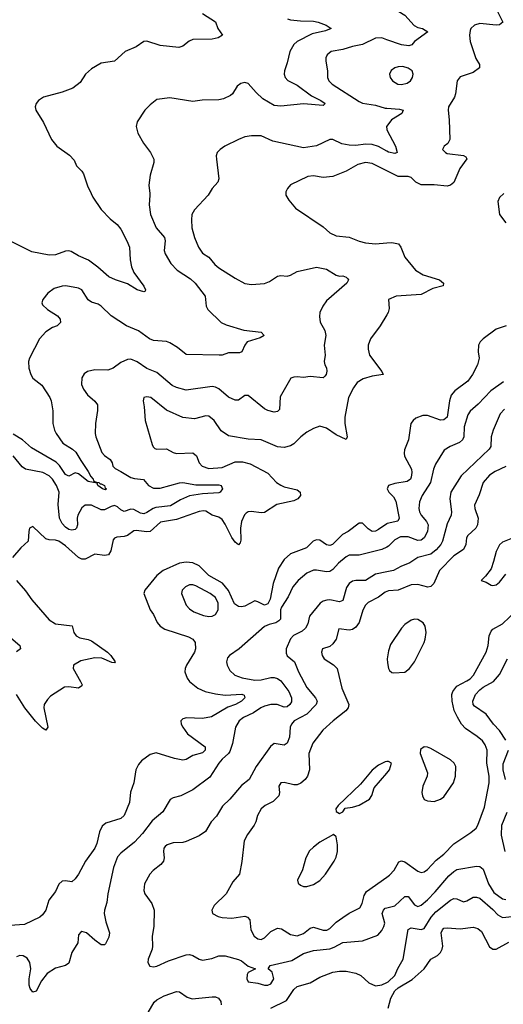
# Model space of a CAD drawing. Header units: inches. Extents: x 1603819 to 1745079, y 385938 to 533966.
# Tile 410 of 561: x 1707750 to 1710714, y 455033 to 461064. Entities that reach past the tile are written whole.
import ezdxf

# ---------------------------------------------------------------- set-up
doc = ezdxf.new("R2010")
doc.units = ezdxf.units.IN
doc.header["$MEASUREMENT"] = 0
for name, color, linetype in [('B7405', 7, 'Continuous'), ('B7406', 7, 'Continuous'), ('B7415', 7, 'Continuous'), ('B7416', 7, 'Continuous')]:
    doc.layers.add(name, color=color, linetype=linetype)

msp = doc.modelspace()

# ---------------------------------------------------------------- linework, layer by layer
at = {"layer": 'B7405', "color": 5}
for points, elevation in [([(1708187.3, 460000), (1708197.8, 459977.8), (1708250, 459902.4), (1708305, 459845), (1708347.2, 459810), (1708370, 459781.6), (1708407.4, 459710), (1708423.1, 459670), (1708426.2, 459593.8), (1708434.4, 459550), (1708450, 459514.8), (1708511.3, 459431.3), (1708520.4, 459410), (1708518, 459402), (1708510, 459397), (1708470, 459409.8), (1708410, 459446), (1708336.2, 459470), (1708295.1, 459490), (1708229, 459549), (1708171.2, 459591.2), (1708110, 459617), (1708064.7, 459644.7), (1708050, 459649.3), (1708030, 459646.1), (1707970, 459624.6), (1707930, 459621.1), (1707823.2, 459643.2), (1707690, 459709.8)], 320), ([(1708911.7, 460000), (1708905.5, 459990), (1708820.5, 459899.5), (1708805.7, 459870), (1708802.3, 459837.7), (1708804.4, 459790), (1708820.2, 459730), (1708845.8, 459670), (1708870, 459633.4), (1708909.5, 459609.5), (1708945.3, 459565.3), (1708970, 459544.7), (1709070, 459480.2), (1709130, 459447.9), (1709170, 459442), (1709251.2, 459448.8), (1709280.1, 459459.9), (1709330, 459492.7), (1709350, 459498), (1709390, 459494), (1709410, 459499.1), (1709450, 459521.3), (1709568.4, 459548.4), (1709630, 459537.1), (1709690, 459498.8), (1709710, 459494), (1709730, 459495.5), (1709750, 459488), (1709759, 459479), (1709766, 459470), (1709754.3, 459450), (1709630, 459343.1), (1709607.1, 459310), (1709590.1, 459270), (1709586.8, 459246.8), (1709591.5, 459211.5), (1709620, 459160), (1709626.9, 459130), (1709616.9, 459070), (1709622.3, 459010), (1709616.4, 458970), (1709620.4, 458950), (1709631.3, 458931.3), (1709631.5, 458911.5), (1709627.4, 458890), (1709619.6, 458880.4), (1709608.9, 458871.1), (1709530, 458877.7), (1709490, 458872.9), (1709450, 458876.8), (1709430, 458875.3), (1709412.3, 458867.7), (1709345.4, 458754.6), (1709343.1, 458676.9), (1709330, 458663.7), (1709310, 458660.5), (1709270.3, 458669.7), (1709250, 458680.9), (1709150, 458762), (1709130, 458762.7), (1709090, 458734), (1709070, 458734), (1709030, 458751.9), (1708970, 458802.8), (1708950, 458813.1), (1708930, 458816.4), (1708770, 458795.3), (1708710, 458812.2), (1708683.9, 458823.9), (1708590, 458903.1), (1708530, 458927), (1708470, 458968.4), (1708430, 458984.7), (1708410, 458983.6), (1708370, 458963.6), (1708322, 458930), (1708290, 458917.3), (1708210, 458918.7), (1708166, 458910), (1708145.4, 458894.6), (1708130.3, 458870), (1708127.6, 458830), (1708141.1, 458801.1), (1708165.7, 458765.7), (1708210, 458728), (1708226.1, 458706.1), (1708227.1, 458670), (1708214.2, 458590), (1708212.6, 458530), (1708216.9, 458510), (1708253.6, 458413.6), (1708270, 458394.4), (1708304.9, 458370), (1708316.5, 458350), (1708321.3, 458330), (1708334.1, 458314.1), (1708370, 458297.4), (1708430, 458260.2), (1708453.4, 458253.4), (1708508.6, 458248.6), (1708539.3, 458210), (1708570, 458195.1), (1708610, 458195.3), (1708730, 458227.8), (1708750, 458228.6), (1708830, 458214.6), (1708970, 458215), (1708985.5, 458210), (1708992.4, 458190), (1708979.3, 458170), (1708970, 458165.6), (1708870, 458160.4), (1708790, 458147.5), (1708736.2, 458123.7), (1708674, 458086), (1708584.6, 458075.4), (1708567.5, 458070), (1708530, 458044.9), (1708510, 458037), (1708490, 458042.5), (1708450, 458063.6), (1708430, 458065.2), (1708390, 458052.2), (1708370, 458062), (1708350, 458080.6), (1708330, 458088.4), (1708310, 458083.2), (1708270, 458061.8), (1708250, 458062.7), (1708190, 458089.8), (1708150, 458089.7), (1708130, 458074.3), (1708105.7, 458030), (1708101.7, 458010), (1708103.5, 457970), (1708098.5, 457950), (1708090, 457941.5), (1708070, 457936.5), (1708050, 457942), (1708030, 457955.7), (1708010, 457978.5), (1707993.5, 458010), (1707985.7, 458094.3), (1707991.3, 458170), (1707975.8, 458210), (1707950, 458249.8), (1707930, 458270.7), (1707892, 458290), (1707786, 458310), (1707764.8, 458324.8), (1707710, 458392.8)], 360), ([(1708547.1, 460000), (1708548.4, 459990), (1708543.1, 459930), (1708551.7, 459870), (1708585.6, 459790), (1708637.4, 459730), (1708641.3, 459710), (1708635.4, 459650), (1708642, 459630), (1708675.5, 459570), (1708714.9, 459530), (1708797.5, 459477.5), (1708826, 459450), (1708886.5, 459370), (1708892.8, 459310), (1708903.8, 459290), (1708984.1, 459210), (1709014.7, 459194.7), (1709123, 459163), (1709230.4, 459150), (1709247.7, 459130), (1709224, 459116), (1709144, 459090), (1709128.8, 459071.2), (1709110.3, 459029.7), (1709096.2, 459023.8), (1709030, 459023.5), (1708990, 459009.7), (1708971.6, 459008.4), (1708770, 459013.3), (1708716, 459056), (1708670, 459085.2), (1708650, 459092.2), (1708570, 459099.3), (1708546.3, 459110), (1708478.5, 459158.5), (1708404.7, 459190), (1708310, 459251), (1708250, 459309.7), (1708230, 459322.6), (1708190, 459334.3), (1708170, 459347.6), (1708130, 459409.5), (1708110, 459420.5), (1708033.4, 459433.4), (1708010, 459431.1), (1707961.8, 459418.2), (1707922.4, 459390), (1707890.5, 459350), (1707885.5, 459330), (1707890, 459318), (1707919.1, 459290), (1707980.7, 459250), (1707997.3, 459230), (1707998.8, 459210), (1707978.8, 459190), (1707950, 459178.4), (1707910, 459151.5), (1707870.3, 459110), (1707810.3, 458990), (1707803.7, 458970), (1707805.7, 458930), (1707818, 458890), (1707829.3, 458869.3), (1707885.6, 458825.6), (1707934.7, 458750), (1707942, 458730), (1707952.1, 458667.9), (1707953.1, 458590), (1707963.6, 458550), (1707973.6, 458530), (1708013.8, 458470), (1708073.4, 458433.4), (1708094.6, 458414.6), (1708123.5, 458363.5), (1708170, 458297.5), (1708185.8, 458265.8), (1708200.3, 458250), (1708201.1, 458241.1), (1708213, 458233), (1708234.9, 458230), (1708242, 458222), (1708250, 458222), (1708268.5, 458210), (1708274.5, 458194.5), (1708281.6, 458190), (1708275.1, 458184.9), (1708257, 458190), (1708228.6, 458210), (1708225.1, 458225.1), (1708170, 458236.2), (1708110, 458281.8), (1708090, 458289), (1708050, 458268.3), (1708030, 458279.1), (1707993.3, 458333.3), (1707973.5, 458353.5), (1707821, 458441), (1707765.9, 458490), (1707710, 458526.4)], 340), ([(1709380.5, 460000), (1709380.5, 459990), (1709398.6, 459958.5), (1709440.5, 459910), (1709610, 459795.3), (1709650, 459758.7), (1709690, 459740.9), (1709770, 459732.8), (1709830, 459707.8), (1709870, 459697.1), (1709930, 459691.8), (1710000, 459697.7)], 380), ([(1710000, 459257.2), (1709959.3, 459190), (1709899.5, 459110), (1709885.8, 459070), (1709885.7, 459045.7), (1709894.4, 459010), (1709970.3, 458910), (1709977.3, 458890), (1709910, 458881.2), (1709854.7, 458865.3), (1709818.2, 458841.8), (1709795.3, 458810), (1709764.5, 458750), (1709742, 458630), (1709741.8, 458590), (1709756.9, 458510), (1709750, 458492.7), (1709690, 458521.4), (1709630, 458562.2), (1709590, 458575.3), (1709550, 458560.7), (1709510, 458537.8), (1709473.8, 458510), (1709430, 458467), (1709410, 458454.4), (1709370, 458444.2), (1709330, 458448.1), (1709230, 458489.8), (1709150, 458494.5), (1709030, 458515.6), (1708984.9, 458544.9), (1708942.4, 458610), (1708910, 458635.1), (1708890, 458638), (1708821.3, 458618.7), (1708750, 458626.6), (1708650, 458673.3), (1708554.5, 458750), (1708530, 458754.7), (1708511.3, 458750), (1708505.5, 458730), (1708513.4, 458693.4), (1708519.7, 458610), (1708561.4, 458461.4), (1708567.5, 458447.5), (1708578.5, 458438.5), (1708590, 458433.1), (1708650, 458435.8), (1708690, 458412.4), (1708710, 458406.3), (1708810.3, 458410.3), (1708832.8, 458392.8), (1708850.3, 458350.3), (1708868.2, 458330), (1708910, 458314.7), (1708990, 458321.5), (1709070, 458356.6), (1709115.5, 458355.5), (1709163.4, 458343.4), (1709270, 458285.6), (1709323.6, 458230), (1709350, 458213), (1709370, 458203.2), (1709450, 458184.4), (1709468, 458170), (1709470, 458149.3), (1709455.5, 458130), (1709430, 458117.7), (1709324.9, 458095.1), (1709250, 458046.5), (1709230, 458043.7), (1709170, 458052.4), (1709150, 458050.4), (1709137.6, 458042.4), (1709128.1, 458031.9), (1709110.1, 457989.9), (1709103.9, 457950), (1709104.8, 457875.2), (1709100.6, 457859.4), (1709090, 457847.3), (1709070, 457864.4), (1709050, 457892.3), (1709010, 457973.5), (1708990, 458003.1), (1708970, 458017.3), (1708929.3, 458029.3), (1708890, 458054.6), (1708875.8, 458055.8), (1708850, 458051.5), (1708710, 458001.7), (1708613.3, 457986.7), (1708550, 457929.4), (1708530, 457926.2), (1708464, 457936), (1708450, 457933), (1708410, 457903.9), (1708390, 457898), (1708345.1, 457894.9), (1708331.1, 457888.9), (1708322.4, 457877.6), (1708308.7, 457810), (1708293.8, 457786.2), (1708270, 457781.8), (1708210, 457790.6), (1708150, 457760.2), (1708130, 457759.8), (1708109.3, 457769.3), (1708030, 457841.1), (1707990, 457869), (1707970, 457876.8), (1707930, 457878.7), (1707910, 457884.8), (1707830, 457959), (1707810.7, 457949.3), (1707804.9, 457930), (1707802, 457870), (1707756.9, 457830), (1707706, 457770)], 380), ([(1710000, 457975.9), (1709950, 457941.4), (1709930, 457932.2), (1709910, 457929.9), (1709884.9, 457944.8), (1709850, 457979.8), (1709830, 457980.4), (1709762.6, 457930), (1709728.7, 457911.3), (1709667.2, 457850), (1709650, 457842.5), (1709630, 457846.6), (1709590, 457875.7), (1709570, 457878.4), (1709549.5, 457870.5), (1709506.7, 457830), (1709410, 457793.3), (1709370, 457757.3), (1709335.3, 457704.7), (1709304, 457610), (1709284.6, 457515.4), (1709270, 457485.2), (1709250, 457478.5), (1709210, 457499.2), (1709190, 457504), (1709130, 457472.3), (1709110, 457467.7), (1709089.9, 457469.9), (1709066.6, 457486.6), (1709028.6, 457568.6), (1708993.1, 457613.1), (1708910, 457659.3), (1708850, 457718.5), (1708810, 457737.4), (1708770, 457741.7), (1708730, 457736.2), (1708628.7, 457691.3), (1708590, 457658.9), (1708517.6, 457570), (1708510.2, 457550), (1708550.3, 457450), (1708570, 457420.5), (1708591.8, 457371.8), (1708611.7, 457350), (1708639.5, 457330), (1708783.4, 457283.4), (1708810.4, 457270), (1708824.6, 457250), (1708827.8, 457210), (1708820.9, 457190), (1708772, 457110), (1708764.2, 457090), (1708762.6, 457070), (1708776.5, 457030), (1708791.3, 457010), (1708840.6, 456970), (1708886, 456950), (1708950, 456934.5), (1709010, 456926.7), (1709112, 456932), (1709126.1, 456926.1), (1709129.1, 456910), (1709110, 456889.9), (1709073.2, 456870), (1709026.2, 456853.8), (1708925.5, 456794.5), (1708870, 456784.7), (1708772.7, 456787.3), (1708750, 456780.7), (1708738, 456770), (1708739.5, 456750), (1708748.9, 456730), (1708778.9, 456690), (1708887.4, 456610), (1708886.3, 456590), (1708870, 456572.6), (1708810, 456557.8), (1708770, 456533.2), (1708750, 456529.1), (1708698.8, 456538.8), (1708587.1, 456572.9), (1708550, 456562.9), (1708495.8, 456524.2), (1708477.7, 456502.3), (1708462.4, 456470), (1708450.3, 456390), (1708427.9, 456332.1), (1708422.2, 456270), (1708390.8, 456189.2), (1708369.4, 456170.6), (1708276.9, 456143.1), (1708255.6, 456124.4), (1708239.1, 456090), (1708221.7, 456018.3), (1708210, 455989.5), (1708154, 455910), (1708110, 455829.4), (1708090, 455801.2), (1708070, 455783.7), (1708030, 455789.5), (1708010, 455787), (1707990.3, 455769.7), (1707970, 455724.5), (1707928.6, 455671.4), (1707910.1, 455609.9), (1707890, 455581.3), (1707873.4, 455566.6), (1707778.3, 455521.7), (1707690, 455516.2)], 420), ([(1710000, 457833.6), (1709970, 457818.5), (1709830, 457784.9), (1709770, 457783.7), (1709750, 457774.5), (1709704.6, 457735.4), (1709670, 457696.8), (1709650, 457684.8), (1709630, 457681.7), (1709570, 457692.8), (1709550, 457692.2), (1709510, 457673.6), (1709456.5, 457630), (1709424.5, 457590), (1709396.2, 457530), (1709354.6, 457465.4), (1709349, 457450), (1709347.5, 457392.5), (1709338.6, 457381.4), (1709319.5, 457370), (1709279.6, 457360.4), (1709250, 457347.1), (1709094.4, 457210), (1709034.9, 457170), (1709023.7, 457156.3), (1709016.9, 457130), (1709021.7, 457110), (1709038.2, 457078.2), (1709068.6, 457048.6), (1709112.7, 457032.7), (1709190, 457018.1), (1709230, 457019.6), (1709290, 457034.6), (1709310, 457035), (1709330, 457028.4), (1709350, 457015), (1709399.6, 456950), (1709415.7, 456910), (1709414.9, 456885.1), (1709406.4, 456870), (1709390, 456856.2), (1709370, 456852.5), (1709328.9, 456868.9), (1709290, 456869), (1709250, 456860.2), (1709227.4, 456850), (1709182, 456818), (1709121.1, 456790), (1709094.9, 456770), (1709072.4, 456730), (1709054.3, 456630), (1709038.1, 456581.9), (1709030.6, 456569.4), (1708990, 456534.6), (1708970.2, 456510), (1708915.9, 456424.1), (1708810, 456347.4), (1708737.3, 456310), (1708690, 456297.8), (1708672.6, 456287.4), (1708627.2, 456212.8), (1708562.2, 456157.8), (1708501.5, 456078.5), (1708453.7, 456026.3), (1708370, 455958.5), (1708350, 455935.8), (1708325.5, 455870), (1708290.3, 455710), (1708283.6, 455656.4), (1708268.9, 455610), (1708267.9, 455590), (1708277.8, 455537.8), (1708299.3, 455470), (1708295.6, 455444.4), (1708276.4, 455403.6), (1708270, 455397.2), (1708250, 455398), (1708210, 455425.1), (1708158.4, 455470), (1708130, 455478.3), (1708124.2, 455475.8), (1708110, 455459), (1708105.7, 455410), (1708069.3, 455350.7), (1708050, 455284.5), (1708030.3, 455269.7), (1707970, 455253.7), (1707918.9, 455221), (1707882.8, 455177.2), (1707850, 455113.2), (1707830, 455106.6), (1707814.5, 455130), (1707808.7, 455150), (1707807.1, 455190), (1707817.1, 455250), (1707812.2, 455290), (1707795.3, 455315.3), (1707771.6, 455330), (1707750, 455332.8), (1707730, 455323.5)], 440), ([(1710000, 457682.1), (1709931.3, 457668.7), (1709870, 457629.8), (1709810, 457629.8), (1709790, 457625.3), (1709770, 457609.8), (1709753.9, 457586.1), (1709730, 457505.7), (1709710, 457499), (1709650.2, 457509.8), (1709631.6, 457508.4), (1709610, 457502.2), (1709590.7, 457489.3), (1709526, 457410), (1709516, 457364), (1709502.1, 457337.9), (1709480.4, 457319.6), (1709427.9, 457292.1), (1709410, 457272.1), (1709382.4, 457210), (1709383.4, 457183.4), (1709390, 457168.5), (1709434.3, 457130), (1709457.8, 457070), (1709510, 456972.9), (1709563.9, 456910), (1709572.2, 456890), (1709566.2, 456870), (1709510.7, 456809.3), (1709431.1, 456770), (1709415, 456750), (1709408, 456730), (1709403.7, 456670), (1709390, 456633), (1709370, 456621.1), (1709310, 456629.7), (1709287.1, 456612.9), (1709199, 456490), (1709155.6, 456410), (1709110, 456372.6), (1709037.6, 456290), (1708992.8, 456247.2), (1708955.3, 456184.7), (1708923.1, 456150), (1708889.1, 456090.9), (1708850, 456064.7), (1708770.3, 456029.8), (1708750, 456024.8), (1708690, 456022.3), (1708653.4, 456010), (1708641.3, 455998.7), (1708633.7, 455990), (1708630.3, 455970), (1708635.6, 455930), (1708630.3, 455910), (1708615.6, 455890), (1708567.3, 455852.7), (1708547.1, 455830), (1708515.5, 455770), (1708512.1, 455750), (1708511.2, 455730), (1708516.5, 455710), (1708559.6, 455650), (1708574.9, 455610), (1708571.5, 455510), (1708562.4, 455450), (1708564, 455390), (1708560.9, 455370), (1708538, 455310), (1708535.8, 455290), (1708547, 455267), (1708570, 455263.1), (1708590, 455267.4), (1708661.3, 455298.7), (1708770, 455336.9), (1708790, 455337.7), (1708810, 455331.5), (1708849.3, 455309.3), (1708870, 455303.2), (1708926.8, 455313.2), (1708970.9, 455329.1), (1709010, 455329.2), (1709090, 455308.4), (1709110, 455298.4), (1709150, 455266.4), (1709194.8, 455250), (1709150, 455227.3), (1709143.5, 455216.5), (1709141.8, 455190), (1709150.3, 455170.3), (1709210, 455162), (1709250, 455150.2), (1709270, 455151.1), (1709290, 455158.5), (1709306.8, 455190), (1709298.2, 455230), (1709273.6, 455250), (1709285.2, 455270), (1709417.8, 455302.2), (1709490, 455344.7), (1709550, 455362.9), (1709650, 455373.6), (1709677.5, 455382.5), (1709730, 455411.6), (1709850, 455422.2), (1709944.2, 455455.8), (1709970, 455485.3), (1709982.2, 455510), (1709987.1, 455530), (1709972.4, 455590), (1709979.3, 455610), (1709990, 455621.3), (1710000, 455623.9)], 460), ([(1707730, 457628.5), (1707786.2, 457566.2), (1707823.8, 457510), (1707930, 457388.9), (1707970, 457364.2), (1708071.1, 457351.1), (1708082.2, 457310), (1708094.9, 457290), (1708117.9, 457277.9), (1708170, 457268.4), (1708190, 457260.2), (1708288, 457190), (1708309, 457170), (1708334, 457130), (1708330, 457125.6), (1708313.8, 457126.2), (1708252.4, 457152.4), (1708210, 457156.2), (1708123.7, 457136.3), (1708079.3, 457110), (1708078, 457090), (1708122.6, 457010), (1708132, 456990), (1708130, 456984), (1708110, 456969.8), (1708050, 456978.5), (1708024.3, 456975.7), (1707939.4, 456920.6), (1707919.1, 456900.9), (1707900.2, 456870), (1707896.8, 456850), (1707922, 456730), (1707910, 456711.5), (1707890, 456723.7), (1707847.4, 456767.4), (1707780.2, 456850), (1707730, 456931.1)], 380), ([(1710000, 457562.6), (1709990, 457558.5), (1709950, 457527), (1709886.6, 457493.4), (1709870, 457478), (1709853.3, 457446.7), (1709830, 457372.3), (1709810, 457343.2), (1709790, 457329.9), (1709770, 457325.2), (1709706.2, 457333.8), (1709689.1, 457270), (1709670, 457240.5), (1709650, 457224.7), (1709606, 457210), (1709599.1, 457190), (1709603.8, 457170), (1709615.5, 457150), (1709673.1, 457113.1), (1709694.7, 457090), (1709723.5, 456970), (1709766.2, 456870), (1709763.2, 456850), (1709749.1, 456830), (1709670.2, 456770), (1709608.7, 456711.3), (1709546.8, 456633.2), (1709522.2, 456570), (1709526.3, 456470), (1709513.1, 456430), (1709499, 456410), (1709472.7, 456387.3), (1709450, 456377.9), (1709430, 456376.4), (1709370, 456391.3), (1709350, 456389.6), (1709338.5, 456370), (1709342.3, 456330), (1709337.4, 456310), (1709303.7, 456276.3), (1709254.9, 456250), (1709230.4, 456230), (1709206.7, 456190), (1709198, 456150), (1709187.8, 456130), (1709146.6, 456073.4), (1709126.6, 456033.4), (1709111.5, 455908.5), (1709096.9, 455830), (1709056.4, 455783.6), (1709015.3, 455710), (1708941.7, 455638.3), (1708928, 455610), (1708930.7, 455590), (1708966.8, 455570), (1708990, 455564.2), (1709050, 455561.3), (1709130, 455573.8), (1709147, 455567), (1709159.6, 455550), (1709165.5, 455490), (1709187.2, 455450), (1709210, 455433.4), (1709230, 455430.3), (1709250, 455439.5), (1709290, 455479.6), (1709330, 455499.1), (1709354.7, 455494.7), (1709410, 455459.8), (1709450, 455452.6), (1709490, 455466.4), (1709530, 455499.2), (1709550, 455506.1), (1709610, 455486.6), (1709633, 455487), (1709650, 455496.6), (1709690, 455536.6), (1709730, 455565.5), (1709770, 455591.7), (1709835.5, 455624.5), (1709849.3, 455650.7), (1709861.2, 455698.8), (1709876, 455724), (1710000, 455811.5)], 480), ([(1707681.5, 457290), (1707750.6, 457230), (1707754, 457210), (1707730, 457191.8)], 360), ([(1710000, 456519.7), (1709990, 456518.4), (1709950, 456498), (1709910, 456468), (1709838.1, 456381.9), (1709701, 456250), (1709687.7, 456230), (1709690, 456214), (1709710, 456202), (1709730, 456212), (1709745.6, 456234.4), (1709790, 456240.7), (1709830, 456252.7), (1709894, 456290), (1709908, 456312), (1709921.5, 456358.5), (1710000, 456449.8)], 520), ([(1709290, 455010.2), (1709384.5, 455055.5), (1709430, 455124.6), (1709450, 455141.8), (1709530, 455165.4), (1709590, 455198.8), (1709670, 455229.4), (1709710, 455235.9), (1709750, 455235.8), (1709810, 455224.6), (1709840.9, 455210), (1709890, 455164.2), (1709930, 455146.7), (1709970, 455151.5), (1710000, 455165.8)], 440), ([(1708537.7, 454982.3), (1708574.6, 455045.4), (1708590, 455059.5), (1708635.9, 455084.1), (1708710, 455111.9), (1708730, 455109.3), (1708776.7, 455076.7), (1708806.5, 455066.5), (1708930, 455079.3), (1708950, 455078.2), (1708968.2, 455070), (1708982, 455050), (1708985, 455030)], 440)]:
    msp.add_lwpolyline(points, dxfattribs=dict(at, elevation=elevation))
for points, elevation in [([(1708810, 457603.1), (1708790, 457602), (1708765.3, 457590), (1708745.3, 457570), (1708740.7, 457550), (1708770, 457478.3), (1708790, 457455.2), (1708816.8, 457436.8), (1708875.4, 457415.4), (1708910, 457408.5), (1708930, 457410.2), (1708950, 457420.8), (1708966.5, 457450), (1708966.8, 457490), (1708950, 457523.9), (1708917.6, 457550), (1708830, 457597.3)], 440), ([(1709673.6, 456073.6), (1709590, 456025.6), (1709550, 455996.3), (1709527, 455973), (1709502.9, 455930), (1709482.6, 455857.4), (1709453.4, 455793.4), (1709455.8, 455775.8), (1709470, 455762), (1709490, 455755.3), (1709510, 455755.3), (1709550, 455767.2), (1709590, 455792.2), (1709625.1, 455830), (1709678.3, 455910), (1709690, 455934.8), (1709698.3, 455970), (1709698.7, 456010), (1709690, 456058)], 520)]:
    msp.add_lwpolyline(points, close=True, dxfattribs=dict(at, elevation=elevation))
at = {"layer": 'B7406', "color": 5}
for points, elevation in [([(1708870, 461102), (1708950.2, 461050.2), (1708964.4, 461010), (1708992.7, 460970), (1708965.9, 460954.1), (1708930, 460945), (1708810, 460943.2), (1708787.6, 460932.4), (1708750, 460902), (1708725.5, 460894.5), (1708610, 460906.7), (1708530, 460932.7), (1708510, 460929.8), (1708462.8, 460897.2), (1708396.3, 460870), (1708330.7, 460810), (1708250, 460798.7), (1708190, 460764.2), (1708152.2, 460730), (1708120.4, 460679.6), (1708074.7, 460645.3), (1708010, 460620.4), (1707896, 460590), (1707864, 460570), (1707850.6, 460550), (1707845.5, 460530), (1707848, 460510), (1707895.3, 460435.2), (1707944.4, 460330), (1707978, 460290), (1708055.4, 460235.4), (1708083.9, 460203.9), (1708097.6, 460170), (1708130, 460137.4), (1708140.6, 460120.6), (1708165.6, 460045.6), (1708187.3, 460000)], 320), ([(1709390.3, 461070.3), (1709410, 461062.6), (1709470, 461056.5), (1709550, 461055.5), (1709578.8, 461050), (1709627.3, 461030), (1709658.8, 461010), (1709623.8, 460996.2), (1709543, 460977), (1709451.3, 460930), (1709430, 460913), (1709406, 460870), (1709390, 460800.9), (1709372.5, 460750), (1709371, 460730), (1709377.7, 460710), (1709392.8, 460692.8), (1709450, 460662.7), (1709537.9, 460597.9), (1709594.9, 460570), (1709623.1, 460550), (1709610, 460538.9), (1709490, 460549.8), (1709350, 460534), (1709310, 460539.1), (1709240.5, 460580.5), (1709198.2, 460618.2), (1709150, 460674.3), (1709130, 460678.9), (1709106.1, 460673.9), (1709083, 460657), (1709054, 460610), (1709040.9, 460599.1), (1708999.5, 460580.5), (1708970, 460573.3), (1708868.8, 460571.2), (1708810, 460562.4), (1708670, 460586), (1708590, 460574.5), (1708550, 460543.7), (1708517.3, 460510), (1708470, 460439), (1708463, 460410), (1708473, 460370), (1708507.8, 460307.7), (1708552.4, 460250), (1708572.4, 460210), (1708572.7, 460190), (1708548.8, 460111.2), (1708540.3, 460050), (1708547.1, 460000)], 340), ([(1710000, 460941.5), (1709970, 460952.2), (1709930, 460952.1), (1709850, 460912.7), (1709790, 460900.7), (1709730, 460882.3), (1709659.1, 460870), (1709633.7, 460850), (1709626.3, 460830), (1709625.3, 460810), (1709637.3, 460750), (1709636.9, 460710), (1709644.9, 460690), (1709666, 460670), (1709830, 460562.5), (1709850, 460553.5), (1709930, 460540.1), (1709990, 460522), (1710000, 460521.4)], 360), ([(1710000, 460412.3), (1709998.3, 460410), (1710000, 460392.5)], 360), ([(1710000, 460258.9), (1709950, 460288), (1709910, 460300.5), (1709870, 460301.7), (1709810, 460293), (1709770, 460294.7), (1709724.7, 460304.7), (1709670, 460329.6), (1709650, 460329.4), (1709568.5, 460291.5), (1709490, 460278.7), (1709301.1, 460321.1), (1709230, 460352.1), (1709170, 460353.1), (1709130, 460346), (1709090, 460331.1), (1709007.7, 460290), (1708979.1, 460270), (1708960.5, 460250), (1708954.9, 460230), (1708955.8, 460210), (1708970.4, 460090), (1708963.8, 460070), (1708930.3, 460029.7), (1708911.7, 460000)], 360), ([(1710000, 460138.6), (1709910, 460183.4), (1709870, 460189.2), (1709822.1, 460177.9), (1709750, 460136.3), (1709670, 460104.7), (1709610, 460097.5), (1709550, 460107.5), (1709515.6, 460104.4), (1709410, 460053.6), (1709390.4, 460030), (1709380.5, 460010), (1709380.5, 460000)], 380)]:
    msp.add_lwpolyline(points, dxfattribs=dict(at, elevation=elevation))
at = {"layer": 'B7415', "color": 5}
for points, elevation in [([(1710716.5, 460000), (1710690, 459975.4), (1710680.7, 459950), (1710691.3, 459870), (1710730, 459819.1)], 420), ([(1710000, 459697.7), (1710030, 459700.2), (1710071.3, 459691.3), (1710086.7, 459670), (1710110.5, 459610), (1710176.3, 459530), (1710222, 459502), (1710322.4, 459470), (1710347.7, 459450), (1710345.4, 459434.6), (1710281.5, 459418.5), (1710210, 459380.4), (1710058, 459370), (1710010.7, 459350), (1710015.2, 459295.2), (1710007.7, 459270), (1710000, 459257.2)], 380), ([(1710730.7, 459189.3), (1710670, 459168.2), (1710590.3, 459110), (1710571.5, 459090), (1710562, 459070), (1710559.7, 459030), (1710565.8, 458990), (1710556.9, 458950), (1710525.1, 458890), (1710495.8, 458850), (1710416.9, 458790), (1710395.5, 458764.5), (1710383.9, 458730), (1710370, 458629.8), (1710350, 458613.6), (1710330, 458611.7), (1710250, 458640.5), (1710219.8, 458640.2), (1710177.1, 458622.9), (1710161.1, 458610), (1710147.8, 458590), (1710132.8, 458490), (1710109, 458430), (1710105.5, 458410), (1710109.1, 458390), (1710150.5, 458310.5), (1710153.9, 458290), (1710150, 458261.3), (1710144.3, 458250), (1710124.4, 458235.6), (1710050, 458223.2), (1710010, 458210.7), (1710001.3, 458190), (1710011.5, 458170), (1710041.3, 458141.3), (1710055.5, 458115.5), (1710076.6, 458010), (1710068.5, 457991.5), (1710002.4, 457977.6), (1710000, 457975.9)], 420), ([(1710714.3, 458845.7), (1710637.4, 458790), (1710560.9, 458710), (1710510, 458665.7), (1710496.4, 458643.6), (1710473.5, 458570), (1710471.8, 458510), (1710463.6, 458490), (1710444.7, 458475.3), (1710388.2, 458450), (1710352.3, 458427.7), (1710299.3, 458340.7), (1710286.7, 458310), (1710268.6, 458230), (1710216.3, 458150), (1710201.2, 458110), (1710197.2, 458070), (1710200.2, 458050), (1710210.2, 458030), (1710243.5, 457990), (1710252.6, 457970), (1710249.4, 457930), (1710228.6, 457891.4), (1710210, 457877), (1710190, 457874.9), (1710130, 457896.9), (1710084, 457896), (1710050, 457877.8), (1710010, 457838.6), (1710000, 457833.6)], 440), ([(1710720.9, 458679.1), (1710694, 458650), (1710651.2, 458550), (1710640.7, 458510), (1710636.9, 458450), (1710627.5, 458432.5), (1710456.8, 458270), (1710392.7, 458170), (1710386.4, 458130), (1710395.8, 458050), (1710393.8, 458030), (1710370, 457976.3), (1710341.4, 457870), (1710330.8, 457850), (1710302.9, 457817.1), (1710269.3, 457790.7), (1710190.1, 457769.9), (1710141.9, 457738.1), (1710085.3, 457714.7), (1710040.5, 457690), (1710000, 457682.1)], 460), ([(1710730, 458328.1), (1710663.3, 458296.7), (1710630, 458274.5), (1710590.2, 458230), (1710566.4, 458153.6), (1710538, 458090), (1710540.2, 458070), (1710560.5, 458010), (1710556.2, 457970), (1710544.8, 457950), (1710496.1, 457903.9), (1710489.4, 457890), (1710484.3, 457850), (1710470, 457818.8), (1710410, 457780.8), (1710323.8, 457690), (1710288, 457610), (1710270, 457592.9), (1710250.9, 457589.1), (1710190, 457603.6), (1710150, 457603), (1710070, 457569.4), (1710010, 457566.7), (1710000, 457562.6)], 480), ([(1710770.9, 457889.1), (1710710, 457863.1), (1710690, 457848), (1710670, 457806.6), (1710655, 457745), (1710638.8, 457701.2), (1710604.6, 457655.4), (1710578, 457630), (1710610, 457618.8), (1710640.4, 457600.4), (1710650, 457598), (1710670, 457603), (1710690, 457619.1), (1710730, 457668.2)], 520), ([(1710000, 455811.5), (1710016.7, 455823.3), (1710045, 455855), (1710074.3, 455905.7), (1710090, 455912), (1710110, 455905.4), (1710190, 455849.2), (1710210, 455839.6), (1710230, 455844), (1710250, 455859.2), (1710303.1, 455916.9), (1710350, 455953), (1710410, 456015.5), (1710515.3, 456084.7), (1710547.1, 456112.8), (1710557.4, 456130), (1710598.5, 456241.5), (1710627.1, 456390), (1710626.5, 456430), (1710613.1, 456510), (1710614.2, 456590), (1710603, 456623.1), (1710586.3, 456646.3), (1710554.3, 456674.3), (1710482.2, 456722.2), (1710458.5, 456750), (1710432.6, 456792.6), (1710413.2, 456833.2), (1710400.5, 456890), (1710399, 456930), (1710404.9, 456950), (1710430, 456982.3), (1710490, 457013.9), (1710510, 457027.2), (1710530.7, 457049.3), (1710609.7, 457189.7), (1710621.4, 457230), (1710627.7, 457290), (1710640.5, 457319.5), (1710650, 457331.8), (1710710, 457363.2), (1710795.7, 457444.3)], 480), ([(1710729.8, 456650), (1710689.9, 456710), (1710653, 456750), (1710609.9, 456809.9), (1710538.5, 456858.5), (1710529.8, 456870), (1710527.9, 456890), (1710544.6, 456930), (1710570, 456959.8), (1710590, 456976.3), (1710654.2, 457010), (1710690, 457052.6), (1710740.5, 457150)], 460), ([(1710728.2, 456410), (1710713.6, 456470), (1710713.1, 456506.9), (1710746.6, 456590)], 460), ([(1710000, 456449.8), (1710017.4, 456470), (1710029, 456510), (1710010, 456520.9), (1710000, 456519.7)], 520), ([(1710725.6, 455970), (1710703.2, 456070), (1710706, 456130), (1710738.6, 456210)], 460), ([(1710000, 455623.9), (1710050, 455636.6), (1710110, 455693.8), (1710130, 455692.6), (1710170, 455641.6), (1710190, 455632.8), (1710210, 455639.8), (1710250, 455672.3), (1710297.3, 455722.7), (1710379.3, 455820.7), (1710410, 455847.5), (1710430, 455858.5), (1710550, 455879.7), (1710570, 455878), (1710590, 455860.9), (1710623.9, 455770), (1710657, 455717), (1710710, 455678.8), (1710730, 455674.8)], 460), ([(1710000, 455165.8), (1710008.9, 455170), (1710049.2, 455210), (1710067.1, 455252.9), (1710100.6, 455310), (1710130, 455491.7), (1710150, 455500.7), (1710210, 455490.9), (1710230, 455497.8), (1710272.9, 455567.1), (1710300.2, 455599.8), (1710390, 455671.6), (1710410, 455680.6), (1710430, 455678.6), (1710470, 455661.2), (1710490, 455666.2), (1710530, 455688.3), (1710550, 455690.2), (1710570, 455683.8), (1710650, 455613.9), (1710680.4, 455580.4), (1710710, 455565.7), (1710768.9, 455571.1)], 440), ([(1710008.5, 455010), (1710023.7, 455070), (1710050, 455115.2), (1710070, 455133.3), (1710155.4, 455184.6), (1710229.8, 455250), (1710269.7, 455310), (1710310, 455332.3), (1710330, 455350.3), (1710340.2, 455370), (1710343, 455390), (1710333.2, 455470), (1710340.4, 455490), (1710350, 455499.6), (1710370, 455502.2), (1710450, 455495.5), (1710530, 455506.1), (1710558.2, 455498.2), (1710579.6, 455479.6), (1710630, 455384.6), (1710650, 455371.6), (1710670, 455370.2), (1710747.1, 455412.9)], 420)]:
    msp.add_lwpolyline(points, dxfattribs=dict(at, elevation=elevation))
at = {"layer": 'B7415', "color": 5, "elevation": 520}
for points in [[(1710170, 457391.6), (1710150, 457385.4), (1710110, 457360.5), (1710090, 457338), (1710023.4, 457236.6), (1710010, 457198), (1710002.9, 457150), (1710003.8, 457123.8), (1710009.4, 457089.4), (1710016.9, 457076.9), (1710030, 457065.7), (1710043.6, 457063.6), (1710110, 457068.4), (1710139.8, 457090), (1710169, 457130), (1710229.7, 457250), (1710235.6, 457270), (1710240.3, 457310), (1710234.8, 457350), (1710222.2, 457370), (1710190, 457389.7)], [(1710230, 456609.7), (1710207.1, 456592.9), (1710204.4, 456570), (1710248.8, 456450), (1710248.1, 456430), (1710221.3, 456370), (1710214.2, 456330), (1710218.3, 456310), (1710230, 456288.5), (1710250, 456278.7), (1710290, 456276), (1710330, 456288.8), (1710350, 456304.6), (1710409.8, 456390), (1710421.5, 456430), (1710422.3, 456490), (1710413.2, 456510), (1710390.9, 456530), (1710270, 456599.1), (1710250, 456607.9)]]:
    msp.add_lwpolyline(points, close=True, dxfattribs=at)
at = {"layer": 'B7416', "color": 5}
for points, elevation in [([(1710000, 461170.1), (1710037.4, 461137.4), (1710110, 461091.3), (1710168.5, 461028.5), (1710190, 461017.1), (1710218.8, 461010), (1710250.6, 460990), (1710170, 460931.3), (1710153, 460910), (1710135.9, 460904.1), (1710090, 460909.4), (1710000, 460941.5)], 360), ([(1710664, 461144), (1710711.8, 461050), (1710690, 461032.6), (1710670, 461030.8), (1710570, 461041.8), (1710537.1, 461030), (1710514.4, 461010), (1710510, 460999), (1710506, 460970), (1710510.3, 460930), (1710546.6, 460826.6), (1710568.7, 460790), (1710568.7, 460770), (1710530, 460740.7), (1710450, 460714), (1710432, 460690), (1710421.7, 460610), (1710415.3, 460590), (1710378.6, 460530), (1710375.2, 460510), (1710382.9, 460450), (1710385.3, 460330), (1710373.1, 460306.9), (1710350.8, 460290), (1710342, 460270), (1710358.8, 460250), (1710370, 460244.9), (1710470, 460231.4), (1710483.4, 460223.4), (1710491.5, 460211.5), (1710447.2, 460152.8), (1710410, 460067.4), (1710390, 460049.8), (1710370, 460043.7), (1710290, 460053.4), (1710210, 460053.2), (1710178, 460070), (1710150, 460097.8), (1710130, 460104.4), (1710070, 460103.7), (1710000, 460138.6)], 380), ([(1710000, 460521.4), (1710076.8, 460516.8), (1710100.5, 460510), (1710091.8, 460490), (1710029.5, 460450.5), (1710000, 460412.3)], 360), ([(1710000, 460392.5), (1710000.3, 460390), (1710053.2, 460290), (1710064, 460250), (1710050, 460245.6), (1710010, 460253), (1710000, 460258.9)], 360)]:
    msp.add_lwpolyline(points, dxfattribs=dict(at, elevation=elevation))
at = {"layer": 'B7416', "color": 5, "elevation": 380}
msp.add_lwpolyline([(1710097.3, 460777.3), (1710070, 460776.4), (1710050, 460769.7), (1710026.2, 460753.8), (1710015.8, 460730), (1710020.3, 460710), (1710034, 460690), (1710067.3, 460670), (1710090, 460667.5), (1710124.8, 460675.2), (1710146, 460690), (1710158.3, 460710), (1710162, 460730), (1710154.7, 460750), (1710130, 460768.2)], close=True, dxfattribs=at)

doc.saveas('drawing.dxf')
